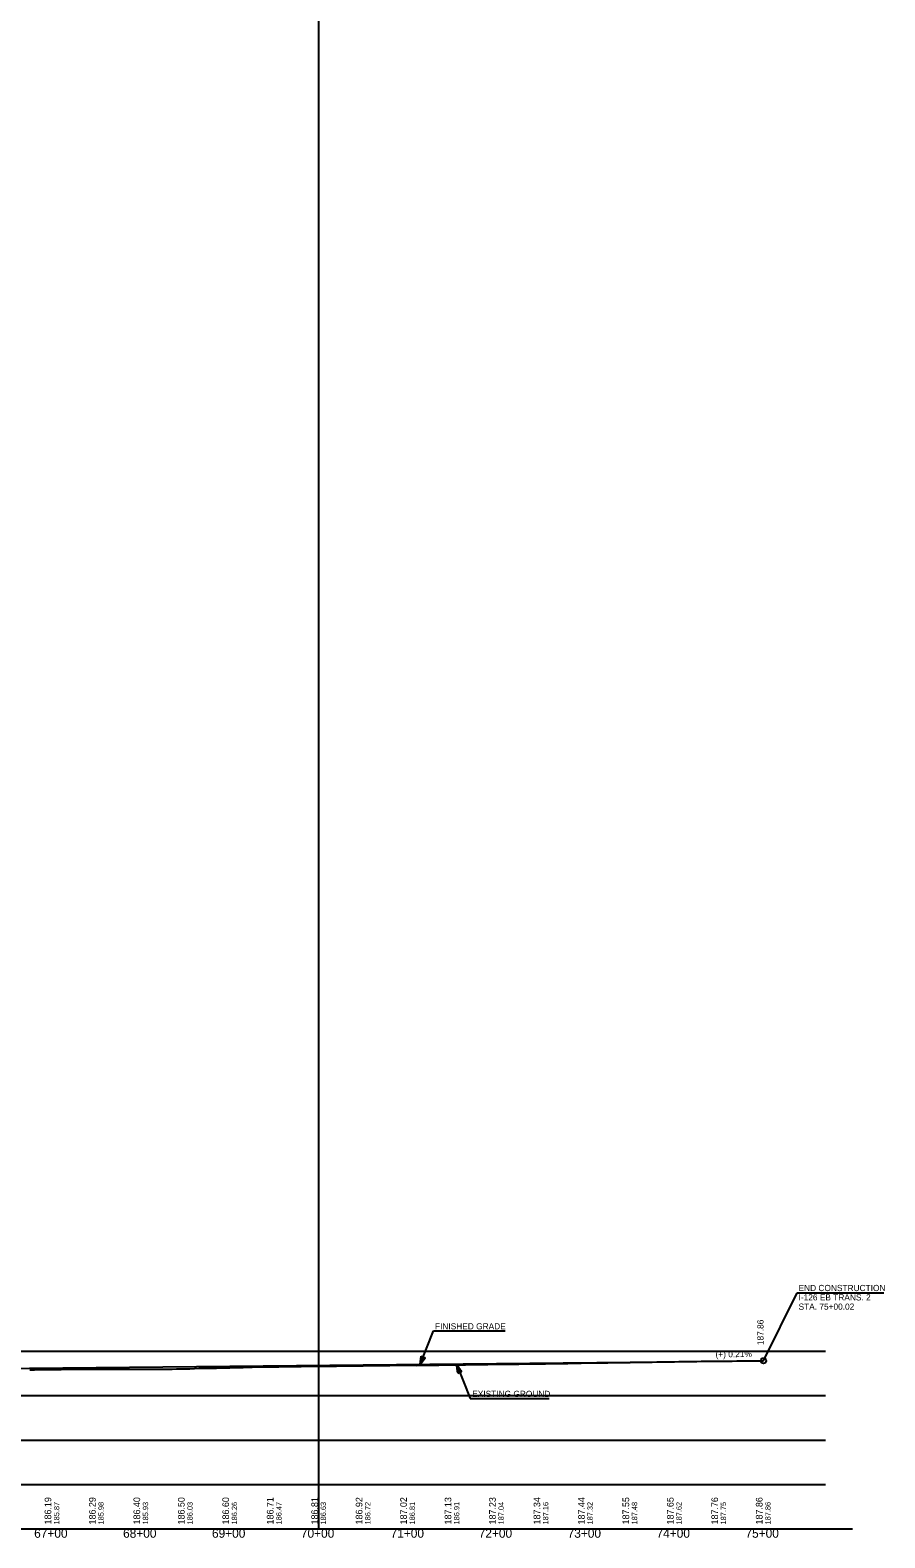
# Model space of a CAD drawing. Extents: x 69 to 2003113, y 512 to 837401.
# Drawn here: x 1894053 to 1895014, y 815498 to 817195 of the extents above; entities that cross this region are included whole.
import ezdxf

# ---------------------------------------------------------------- set-up
doc = ezdxf.new("R2010")
doc.units = 0
for name, color, linetype in [('BR_AUTO DIMENSION', 7, 'Continuous'), ('BR_BORDER LINES', 7, 'Continuous'), ('BR_CENTER LINE BASELINE', 7, 'Continuous'), ('BR_CONCRETE', 7, 'Continuous'), ('BR_GRID DOTS', 7, 'Continuous'), ('BR_GRID LINES', 7, 'Continuous'), ('BR_TEXT', 7, 'Continuous'), ('RD_HC_Points', 7, 'Continuous'), ('RD_PD_ALT1_TrvlWay', 7, 'Continuous'), ('RD_SHT_ID', 7, 'Continuous'), ('RD_SHT_IplotShp', 7, 'Continuous')]:
    doc.layers.add(name, color=color, linetype=linetype)

msp = doc.modelspace()

# ---------------------------------------------------------------- linework, layer by layer
at = {"layer": 'BR_AUTO DIMENSION'}
for p, q in [((1894377.5, 816758.6), (1894377.5, 820132.3)), ((1894377.5, 815508.6), (1894377.5, 816758.6)), ((1893677.5, 815708.6), (1894947.4, 815708.6)), ((1893677.5, 815658.6), (1894947.4, 815658.6)), ((1893677.5, 815608.6), (1894947.4, 815608.6)), ((1893677.5, 815558.6), (1894947.4, 815558.6)), ((1893677.5, 815508.6), (1894947.4, 815508.6))]:
    msp.add_line(p, q, dxfattribs=at)
at = {"layer": 'BR_BORDER LINES'}
msp.add_line((1893677.5, 815508.6), (1894977.5, 815508.6), dxfattribs=at)
at = {"layer": 'BR_CENTER LINE BASELINE'}
msp.add_circle((1894877.6, 815697.9), 3, dxfattribs=at)
at = {"layer": 'BR_GRID DOTS'}
for points in [[(1894877.6, 815697.9), (1894915.3, 815774.4)], [(1894915.3, 815774.4), (1895013, 815774.4)]]:
    msp.add_lwpolyline(points, dxfattribs=at)
at = {"layer": 'BR_GRID LINES'}
msp.add_line((1893677.5, 815685.4), (1894877.6, 815697.9), dxfattribs=at)
at = {"layer": 'BR_TEXT'}
for points in [[(1894052.5, 815687.7), (1894057.5, 815687.7), (1894062.5, 815687.8), (1894067.5, 815687.8), (1894072.5, 815687.9), (1894077.5, 815688), (1894082.5, 815688.1), (1894087.5, 815688.1), (1894092.5, 815688.2), (1894097.5, 815688.2), (1894102.5, 815688.2), (1894107.5, 815688.3), (1894112.5, 815688.4), (1894117.5, 815688.4), (1894122.5, 815688.5), (1894127.5, 815688.5), (1894132.5, 815688.5), (1894137.5, 815688.5), (1894142.5, 815688.5), (1894147.5, 815688.5), (1894152.5, 815688.4), (1894157.5, 815688.4), (1894162.5, 815688.4), (1894167.5, 815688.3), (1894172.5, 815688.3), (1894177.5, 815688.3)], [(1894177.5, 815688.3), (1894182.5, 815688.3), (1894187.5, 815688.3), (1894192.5, 815688.3), (1894197.5, 815688.3), (1894202.5, 815688.4), (1894207.5, 815688.4), (1894212.5, 815688.5), (1894217.5, 815688.6), (1894222.5, 815688.6), (1894227.5, 815688.8), (1894232.5, 815688.9), (1894237.5, 815689.1), (1894242.5, 815689.3), (1894247.5, 815689.4), (1894252.5, 815689.4), (1894257.5, 815689.5), (1894262.5, 815689.6), (1894267.5, 815689.7), (1894272.5, 815689.8), (1894277.5, 815689.9), (1894282.5, 815690.1), (1894287.5, 815690.3), (1894292.5, 815690.4), (1894297.5, 815690.6), (1894302.5, 815690.7), (1894307.5, 815690.8), (1894312.5, 815690.8), (1894317.5, 815690.9), (1894322.5, 815690.9), (1894327.5, 815691), (1894332.5, 815691.1), (1894337.5, 815691.2), (1894342.5, 815691.3), (1894347.5, 815691.3), (1894352.5, 815691.4), (1894357.5, 815691.5), (1894362.5, 815691.6), (1894367.5, 815691.6), (1894372.5, 815691.7), (1894377.5, 815691.8), (1894382.5, 815691.9), (1894387.5, 815691.9), (1894392.5, 815691.9), (1894397.5, 815691.9), (1894402.5, 815692), (1894407.5, 815692), (1894412.5, 815692.1), (1894417.5, 815692.1), (1894422.5, 815692.2), (1894427.5, 815692.2), (1894432.5, 815692.3), (1894437.5, 815692.4), (1894442.5, 815692.4), (1894447.5, 815692.5), (1894452.5, 815692.5), (1894457.5, 815692.6), (1894462.5, 815692.7), (1894467.5, 815692.7), (1894472.5, 815692.7), (1894477.5, 815692.7), (1894482.5, 815692.7), (1894487.5, 815692.6), (1894492.5, 815692.7), (1894497.5, 815692.7), (1894502.5, 815692.8), (1894507.5, 815692.9), (1894512.5, 815693), (1894517.5, 815693.1), (1894522.5, 815693.2), (1894527.5, 815693.2), (1894532.5, 815693.2), (1894537.5, 815693.3), (1894542.5, 815693.4), (1894547.5, 815693.5), (1894552.5, 815693.5), (1894557.5, 815693.6), (1894562.5, 815693.7), (1894567.5, 815693.7), (1894572.5, 815693.8), (1894577.5, 815693.8), (1894582.5, 815693.9), (1894587.5, 815694), (1894592.5, 815694), (1894597.5, 815694.1), (1894602.5, 815694.1), (1894607.5, 815694.2), (1894612.5, 815694.3), (1894617.5, 815694.3), (1894622.5, 815694.4), (1894627.5, 815694.4), (1894632.5, 815694.5), (1894637.5, 815694.6), (1894642.5, 815694.6), (1894647.5, 815694.7), (1894652.5, 815694.8), (1894657.5, 815694.9), (1894662.5, 815695), (1894667.5, 815695.1), (1894672.5, 815695.2), (1894677.5, 815695.3)], [(1894677.5, 815695.3), (1894682.5, 815695.3), (1894687.5, 815695.4), (1894692.5, 815695.5), (1894697.5, 815695.5), (1894702.5, 815695.6), (1894707.5, 815695.7), (1894712.5, 815695.7), (1894717.5, 815695.8), (1894722.5, 815695.9), (1894727.5, 815696), (1894732.5, 815696.1), (1894737.5, 815696.2), (1894742.5, 815696.2), (1894747.5, 815696.3), (1894752.5, 815696.4), (1894757.5, 815696.6), (1894762.5, 815696.6), (1894767.5, 815696.6), (1894772.5, 815696.7), (1894777.5, 815696.7), (1894782.5, 815696.8), (1894787.5, 815696.9), (1894792.5, 815697), (1894797.5, 815697.1), (1894802.5, 815697.1), (1894807.5, 815697.2), (1894812.5, 815697.3), (1894817.5, 815697.4), (1894822.5, 815697.4), (1894827.5, 815697.4), (1894832.5, 815697.4), (1894837.5, 815697.5), (1894842.5, 815697.5), (1894847.5, 815697.6), (1894852.5, 815697.7), (1894857.5, 815697.8), (1894862.5, 815697.8), (1894867.5, 815697.9), (1894872.5, 815697.9), (1894877.5, 815697.9), (1894877.6, 815697.9)]]:
    msp.add_lwpolyline(points, dxfattribs=at)
at = {"layer": 'RD_PD_ALT1_TrvlWay'}
for p, q in [((1894491.5, 815693.7), (1894506.5, 815731.6)), ((1894506.5, 815731.6), (1894587.2, 815731.6)), ((1894491.5, 815693.7), (1894492.7, 815702.9)), ((1894491.5, 815693.7), (1894492.7, 815702.9)), ((1894494.8, 815702), (1894491.5, 815693.7)), ((1894494.8, 815702), (1894491.5, 815693.7)), ((1894491.5, 815693.7), (1894496.9, 815701.2)), ((1894491.5, 815693.7), (1894496.9, 815701.2)), ((1894492.7, 815702.9), (1894496.9, 815701.2)), ((1894492.7, 815702.9), (1894496.9, 815701.2)), ((1894532.5, 815693.2), (1894547.5, 815655.3)), ((1894535.8, 815684.9), (1894532.5, 815693.2)), ((1894532.5, 815693.2), (1894537.9, 815685.7)), ((1894532.5, 815693.2), (1894533.7, 815684)), ((1894533.7, 815684), (1894537.9, 815685.7)), ((1894547.5, 815655.3), (1894636.7, 815655.3))]:
    msp.add_line(p, q, dxfattribs=at)
for points in [[(1894494.7, 815702), (1894491.6, 815694.2), (1894494.7, 815702), (1894491.7, 815694.6), (1894494.6, 815702), (1894491.7, 815694.8), (1894494.5, 815702.1), (1894491.8, 815695.2), (1894494.4, 815702.1), (1894491.8, 815695.6), (1894494.3, 815702.2), (1894491.9, 815696.2), (1894494.1, 815702.2), (1894492, 815696.6), (1894494.1, 815702.2), (1894492, 815697), (1894494, 815702.2), (1894492.1, 815697.4), (1894493.9, 815702.3), (1894492.1, 815697.8), (1894493.8, 815702.3), (1894492.2, 815698.3), (1894493.7, 815702.4), (1894492.3, 815698.9), (1894493.6, 815702.4), (1894492.3, 815699.3), (1894493.5, 815702.5), (1894492.4, 815699.9), (1894493.3, 815702.5), (1894492.5, 815700.4), (1894493.2, 815702.6), (1894492.5, 815700.9), (1894493.1, 815702.6), (1894492.6, 815701.3), (1894493.1, 815702.7), (1894492.7, 815701.7), (1894492.9, 815702.7), (1894492.7, 815702.3), (1894492.8, 815702.7)], [(1894494.7, 815702), (1894491.6, 815694.2), (1894494.7, 815702), (1894491.7, 815694.6), (1894494.6, 815702), (1894491.7, 815694.8), (1894494.5, 815702.1), (1894491.8, 815695.2), (1894494.4, 815702.1), (1894491.8, 815695.6), (1894494.3, 815702.2), (1894491.9, 815696.2), (1894494.1, 815702.2), (1894492, 815696.6), (1894494.1, 815702.2), (1894492, 815697), (1894494, 815702.2), (1894492.1, 815697.4), (1894493.9, 815702.3), (1894492.1, 815697.8), (1894493.8, 815702.3), (1894492.2, 815698.3), (1894493.7, 815702.4), (1894492.3, 815698.9), (1894493.6, 815702.4), (1894492.3, 815699.3), (1894493.5, 815702.5), (1894492.4, 815699.9), (1894493.3, 815702.5), (1894492.5, 815700.4), (1894493.2, 815702.6), (1894492.5, 815700.9), (1894493.1, 815702.6), (1894492.6, 815701.3), (1894493.1, 815702.7), (1894492.7, 815701.7), (1894492.9, 815702.7), (1894492.7, 815702.3), (1894492.8, 815702.7)], [(1894491.8, 815694.2), (1894494.8, 815701.9), (1894491.9, 815694.4), (1894494.9, 815701.9), (1894492.1, 815694.7), (1894495, 815701.9), (1894492.3, 815694.9), (1894495.1, 815701.8), (1894492.5, 815695.2), (1894495.2, 815701.8), (1894492.7, 815695.4), (1894495.2, 815701.8), (1894492.9, 815695.7), (1894495.3, 815701.8), (1894493.1, 815696.1), (1894495.4, 815701.7), (1894493.3, 815696.4), (1894495.5, 815701.7), (1894493.5, 815696.7), (1894495.6, 815701.7), (1894493.8, 815697), (1894495.7, 815701.6), (1894494, 815697.4), (1894495.7, 815701.6), (1894494.3, 815697.8), (1894495.8, 815701.6), (1894494.6, 815698.1), (1894495.9, 815701.6), (1894494.9, 815698.5), (1894496, 815701.5), (1894495.1, 815698.9), (1894496.1, 815701.4), (1894495.3, 815699.2), (1894496.2, 815701.3), (1894495.6, 815699.5), (1894496.2, 815701.3), (1894495.9, 815700), (1894496.4, 815701.3), (1894496.1, 815700.2), (1894496.5, 815701.3), (1894496.2, 815700.4), (1894496.6, 815701.1), (1894496.8, 815701.2), (1894496.6, 815701.2)], [(1894491.8, 815694.2), (1894494.8, 815701.9), (1894491.9, 815694.4), (1894494.9, 815701.9), (1894492.1, 815694.7), (1894495, 815701.9), (1894492.3, 815694.9), (1894495.1, 815701.8), (1894492.5, 815695.2), (1894495.2, 815701.8), (1894492.7, 815695.4), (1894495.2, 815701.8), (1894492.9, 815695.7), (1894495.3, 815701.8), (1894493.1, 815696.1), (1894495.4, 815701.7), (1894493.3, 815696.4), (1894495.5, 815701.7), (1894493.5, 815696.7), (1894495.6, 815701.7), (1894493.8, 815697), (1894495.7, 815701.6), (1894494, 815697.4), (1894495.7, 815701.6), (1894494.3, 815697.8), (1894495.8, 815701.6), (1894494.6, 815698.1), (1894495.9, 815701.6), (1894494.9, 815698.5), (1894496, 815701.5), (1894495.1, 815698.9), (1894496.1, 815701.4), (1894495.3, 815699.2), (1894496.2, 815701.3), (1894495.6, 815699.5), (1894496.2, 815701.3), (1894495.9, 815700), (1894496.4, 815701.3), (1894496.1, 815700.2), (1894496.5, 815701.3), (1894496.2, 815700.4), (1894496.6, 815701.1), (1894496.8, 815701.2), (1894496.6, 815701.2)], [(1894535.7, 815684.9), (1894532.7, 815692.7), (1894535.7, 815684.9), (1894532.7, 815692.3), (1894535.6, 815684.9), (1894532.8, 815692.1), (1894535.5, 815684.8), (1894532.8, 815691.7), (1894535.4, 815684.8), (1894532.9, 815691.3), (1894535.3, 815684.7), (1894532.9, 815690.7), (1894535.2, 815684.7), (1894533, 815690.3), (1894535.1, 815684.7), (1894533.1, 815689.9), (1894535, 815684.7), (1894533.1, 815689.5), (1894534.9, 815684.6), (1894533.2, 815689.1), (1894534.8, 815684.6), (1894533.2, 815688.6), (1894534.7, 815684.5), (1894533.3, 815688), (1894534.6, 815684.5), (1894533.3, 815687.6), (1894534.5, 815684.4), (1894533.4, 815687), (1894534.4, 815684.4), (1894533.5, 815686.5), (1894534.3, 815684.3), (1894533.6, 815686), (1894534.2, 815684.3), (1894533.6, 815685.6), (1894534.1, 815684.2), (1894533.7, 815685.2), (1894534, 815684.2), (1894533.8, 815684.6), (1894533.9, 815684.2)], [(1894532.8, 815692.7), (1894535.9, 815685), (1894533, 815692.5), (1894536, 815685), (1894533.1, 815692.2), (1894536, 815685), (1894533.3, 815692), (1894536.1, 815685.1), (1894533.5, 815691.7), (1894536.2, 815685.1), (1894533.7, 815691.5), (1894536.3, 815685.1), (1894533.9, 815691.2), (1894536.4, 815685.1), (1894534.1, 815690.8), (1894536.5, 815685.2), (1894534.4, 815690.5), (1894536.6, 815685.2), (1894534.6, 815690.2), (1894536.6, 815685.2), (1894534.8, 815689.9), (1894536.7, 815685.3), (1894535.1, 815689.5), (1894536.8, 815685.3), (1894535.4, 815689.1), (1894536.9, 815685.3), (1894535.6, 815688.8), (1894537, 815685.3), (1894535.9, 815688.4), (1894537, 815685.4), (1894536.1, 815688), (1894537.1, 815685.5), (1894536.4, 815687.7), (1894537.2, 815685.6), (1894536.6, 815687.4), (1894537.3, 815685.6), (1894536.9, 815686.9), (1894537.4, 815685.6), (1894537.1, 815686.7), (1894537.6, 815685.6), (1894537.3, 815686.5), (1894537.7, 815685.8), (1894537.8, 815685.7), (1894537.6, 815685.7)]]:
    msp.add_lwpolyline(points, dxfattribs=at)

# ---------------------------------------------------------------- texts
at = {"layer": 'BR_CENTER LINE BASELINE'}
msp.add_text('(+) 0.21%', height=7, rotation=0.5995, dxfattribs=at).set_placement((1894823.7, 815701.6))
at = {"layer": 'BR_CONCRETE'}
for s, p in [('185.87', (1894085.5, 815513.6)), ('185.98', (1894135.5, 815513.6)), ('185.93', (1894185.5, 815513.6)), ('186.03', (1894235.5, 815513.6)), ('186.26', (1894285.5, 815513.6)), ('186.47', (1894335.5, 815513.6)), ('186.63', (1894385.5, 815513.6)), ('186.72', (1894435.5, 815513.6)), ('186.81', (1894485.5, 815513.6)), ('186.91', (1894535.5, 815513.6)), ('187.04', (1894585.5, 815513.6)), ('187.16', (1894635.5, 815513.6)), ('187.32', (1894685.5, 815513.6)), ('187.48', (1894735.5, 815513.6)), ('187.62', (1894785.5, 815513.6)), ('187.75', (1894835.5, 815513.6)), ('187.86', (1894885.5, 815513.6))]:
    msp.add_text(s, height=6, rotation=90, dxfattribs=at).set_placement(p)
at = {"layer": 'RD_HC_Points'}
for s, p in [('186.19', (1894076.5, 815513.6)), ('186.29', (1894126.5, 815513.6)), ('186.40', (1894176.5, 815513.6)), ('186.50', (1894226.5, 815513.6)), ('186.60', (1894276.5, 815513.6)), ('186.71', (1894326.5, 815513.6)), ('186.81', (1894376.5, 815513.6)), ('186.92', (1894426.5, 815513.6)), ('187.02', (1894476.5, 815513.6)), ('187.13', (1894526.5, 815513.6)), ('187.23', (1894576.5, 815513.6)), ('187.34', (1894626.5, 815513.6)), ('187.44', (1894676.5, 815513.6)), ('187.55', (1894726.5, 815513.6)), ('187.65', (1894776.5, 815513.6)), ('187.76', (1894826.5, 815513.6)), ('187.86', (1894876.5, 815513.6))]:
    msp.add_text(s, height=7.5, rotation=90, dxfattribs=at).set_placement(p)
at = {"layer": 'RD_PD_ALT1_TrvlWay'}
for s, p in [('FINISHED GRADE', (1894508.1, 815733.1)), ('EXISTING GROUND', (1894550, 815657))]:
    msp.add_text(s, height=7, dxfattribs=at).set_placement(p)
at = {"layer": 'RD_SHT_ID'}
for s, p in [('67+00', (1894057.3, 815498.6)), ('68+00', (1894157.3, 815498.6)), ('69+00', (1894257.3, 815498.6)), ('70+00', (1894357.3, 815498.6)), ('71+00', (1894458.2, 815498.6)), ('72+00', (1894557.3, 815498.6)), ('73+00', (1894657.3, 815498.6)), ('74+00', (1894757.3, 815498.6)), ('75+00', (1894857.3, 815498.6))]:
    msp.add_text(s, height=10, dxfattribs=at).set_placement(p)
at = {"layer": 'RD_SHT_IplotShp'}
for s, p in [('END CONSTRUCTION', (1894917, 815776.2)), ('I-126 EB TRANS. 2', (1894917, 815765.7)), ('STA. 75+00.02', (1894917, 815755.2))]:
    msp.add_text(s, height=7, dxfattribs=at).set_placement(p)
msp.add_text('187.86', height=7, rotation=90, dxfattribs=at).set_placement((1894877.6, 815715.4))

doc.saveas('drawing.dxf')
